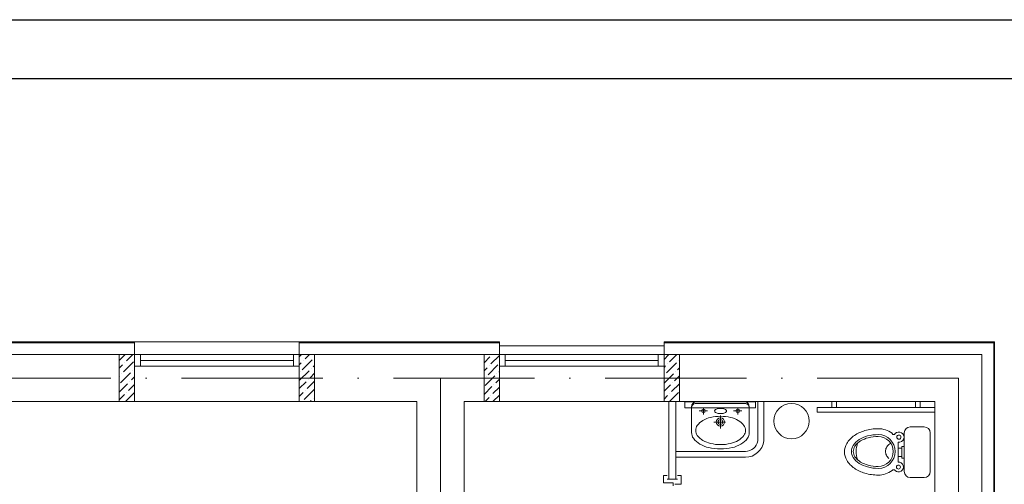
# Model space of a CAD drawing. Header units: millimetres. Extents: x 1114507 to 93926427, y 174473 to 817039.
# Tile 292 of 483: x 1825146 to 1833511, y 213522 to 217472. Entities that reach past the tile are written whole.
import ezdxf

# ---------------------------------------------------------------- set-up
doc = ezdxf.new("R2010")
doc.units = ezdxf.units.MM
doc.linetypes.add('ACAD_ISO10W100', pattern=[18, 12, -3, 0, -3])
doc.layers.add('АСО-стены кирпич 380 мм', color=7, linetype='Continuous', lineweight=35, true_color=0x745739)
doc.layers.add('размеры', color=12, linetype='Continuous', lineweight=15)
doc.layers.add('Сантехника', color=150, linetype='Continuous', lineweight=13)

# ---------------------------------------------------------------- blocks, each defined once
blk = doc.blocks.new('blokqav3mak')
at = {"color": 252, "lineweight": 0, "ltscale": 100}
for p, q in [((1619766.4, 782732.1), (1618266.4, 782732.1)), ((1619766.4, 782625.1), (1619766.4, 782732.1)), ((1622866.4, 782732.1), (1621166.4, 782732.1)), ((1621166.4, 782625.1), (1621166.4, 782732.1)), ((1627073.4, 782732.1), (1624266.4, 782732.1)), ((1627073.4, 775325.1), (1627073.4, 782732.1))]:
    blk.add_line(p, q, dxfattribs=at)
at = {"color": 32, "lineweight": 0, "ltscale": 100}
for p, q in [((1619766.4, 782725.1), (1618266.4, 782725.1)), ((1622866.4, 782725.1), (1621166.4, 782725.1)), ((1627066.4, 782725.1), (1624266.4, 782725.1)), ((1627066.4, 775325.1), (1627066.4, 782725.1))]:
    blk.add_line(p, q, dxfattribs=at)
at = {"lineweight": 0, "ltscale": 100}
for p, q in [((1621166.4, 782732.1), (1619766.4, 782732.1)), ((1624266.4, 782700.1), (1622866.4, 782700.1)), ((1619766.4, 782625.1), (1618266.4, 782625.1)), ((1619766.4, 782625.1), (1619766.4, 782225.1)), ((1622866.4, 782625.1), (1621166.4, 782625.1)), ((1621166.4, 782625.1), (1621166.4, 782225.1)), ((1622866.4, 782225.1), (1622866.4, 782625.1)), ((1626966.4, 782625.1), (1624266.4, 782625.1)), ((1624266.4, 782225.1), (1624266.4, 782625.1)), ((1626966.4, 775325.1), (1626966.4, 782625.1)), ((1619766.4, 782225.1), (1618266.4, 782225.1)), ((1621166.4, 782225.1), (1619766.4, 782225.1)), ((1622166.4, 782225.1), (1621166.4, 782225.1)), ((1622166.4, 776325.1), (1622166.4, 782225.1)), ((1622866.4, 782225.1), (1622566.4, 782225.1)), ((1622566.4, 776325.1), (1622566.4, 782225.1)), ((1624266.4, 782225.1), (1622866.4, 782225.1)), ((1626566.4, 782225.1), (1624266.4, 782225.1)), ((1625042.5, 782221.3), (1624442.5, 782221.3)), ((1624442.5, 782221.3), (1624442.5, 782171.3)), ((1625042.5, 782171.3), (1625042.5, 782221.3)), ((1625062.8, 782225.1), (1625062.8, 781889.9)), ((1625112.8, 782225.1), (1625112.8, 781889.9)), ((1626566.4, 775325.1), (1626566.4, 782225.1)), ((1624442.5, 782171.3), (1625042.5, 782171.3)), ((1624366.4, 781800.9), (1624956.6, 781800.9)), ((1624366.4, 781750.9), (1624956.6, 781750.9))]:
    blk.add_line(p, q, dxfattribs=at)
at = {"color": 251, "lineweight": 0, "ltscale": 100, "true_color": 0x4a4a4a}
for p, q in [((1622866.4, 782625.1), (1622866.4, 782732.1)), ((1624266.4, 782625.1), (1624266.4, 782732.1))]:
    blk.add_line(p, q, dxfattribs=at)
at = {"linetype": 'Continuous', "lineweight": 0, "ltscale": 100}
for p, q in [((1619636.4, 782575.5, 0), (1619686, 782625.1, 0)), ((1619698.9, 782570.6, 0), (1619753.3, 782625.1, 0)), ((1621166.4, 782604.9, 0), (1621186.6, 782625.1, 0)), ((1621216.3, 782587.5, 0), (1621253.9, 782625.1, 0)), ((1621292.1, 782595.9, 0), (1621292.1, 782595.9, 0)), ((1622736.4, 782621.2, 0), (1622740.3, 782625.1, 0)), ((1622736.4, 782553.8, 0), (1622786.8, 782604.3, 0)), ((1622795.3, 782545.4, 0), (1622866.4, 782616.5, 0)), ((1622803.7, 782621.2, 0), (1622803.7, 782621.2, 0)), ((1624266.4, 782583.2, 0), (1624304.3, 782621.2, 0)), ((1624312.7, 782562.2, 0), (1624375.6, 782625.1, 0)), ((1619636.4, 782508.1, 0), (1619665.2, 782537, 0)), ((1619673.6, 782478, 0), (1619757.8, 782562.2, 0)), ((1619682, 782553.8, 0), (1619682, 782553.8, 0)), ((1621166.4, 782537.5, 0), (1621182.6, 782553.8, 0)), ((1621191.1, 782494.9, 0), (1621275.2, 782579.1, 0)), ((1621199.5, 782570.6, 0), (1621199.5, 782570.6, 0)), ((1621283.7, 782520.1, 0), (1621296.4, 782532.8, 0)), ((1622736.4, 782486.5, 0), (1622761.6, 782511.7, 0)), ((1622770, 782452.8, 0), (1622854.2, 782537, 0)), ((1622778.4, 782528.6, 0), (1622778.4, 782528.6, 0)), ((1624266.4, 782515.9, 0), (1624279, 782528.6, 0)), ((1624287.4, 782469.6, 0), (1624371.6, 782553.8, 0)), ((1624295.9, 782545.4, 0), (1624295.9, 782545.4, 0)), ((1624380, 782494.9, 0), (1624396.4, 782511.2, 0)), ((1624388.5, 782570.6, 0), (1624388.5, 782570.6, 0)), ((1619636.4, 782440.8, 0), (1619640, 782444.4, 0)), ((1619648.4, 782385.4, 0), (1619732.6, 782469.6, 0)), ((1619656.8, 782461.2, 0), (1619656.8, 782461.2, 0)), ((1619741, 782410.7, 0), (1619766.4, 782436.1, 0)), ((1619749.4, 782486.5, 0), (1619749.4, 782486.5, 0)), ((1619766.2, 782503.3, 0), (1619766.4, 782503.4, 0)), ((1621166.4, 782402.8, 0), (1621250, 782486.5, 0)), ((1621174.2, 782478, 0), (1621174.2, 782478, 0)), ((1621258.4, 782427.5, 0), (1621296.4, 782465.5, 0)), ((1621266.8, 782503.3, 0), (1621266.8, 782503.3, 0)), ((1622744.7, 782360.2, 0), (1622828.9, 782444.4, 0)), ((1622753.2, 782435.9, 0), (1622753.2, 782435.9, 0)), ((1622845.8, 782461.2, 0), (1622845.8, 782461.2, 0)), ((1622862.6, 782478, 0), (1622866.4, 782481.8, 0)), ((1624266.4, 782381.2, 0), (1624346.4, 782461.2, 0)), ((1624270.6, 782452.8, 0), (1624270.6, 782452.8, 0)), ((1624354.8, 782402.3, 0), (1624396.4, 782443.8, 0)), ((1624363.2, 782478, 0), (1624363.2, 782478, 0)), ((1619636.4, 782306.1, 0), (1619707.3, 782377, 0)), ((1619715.7, 782318.1, 0), (1619766.4, 782368.7, 0)), ((1619724.1, 782393.8, 0), (1619724.1, 782393.8, 0)), ((1621166.4, 782335.5, 0), (1621224.7, 782393.8, 0)), ((1621233.2, 782334.9, 0), (1621296.4, 782398.1, 0)), ((1621241.6, 782410.7, 0), (1621241.6, 782410.7, 0)), ((1622736.4, 782284.4, 0), (1622803.7, 782351.8, 0)), ((1622812.1, 782292.8, 0), (1622866.4, 782347.1, 0)), ((1622820.5, 782368.6, 0), (1622820.5, 782368.6, 0)), ((1622837.4, 782385.4, 0), (1622866.4, 782414.4, 0)), ((1624266.4, 782313.8, 0), (1624321.1, 782368.6, 0)), ((1624329.5, 782309.7, 0), (1624396.4, 782376.5, 0)), ((1624337.9, 782385.4, 0), (1624337.9, 782385.4, 0)), ((1619636.4, 782238.7, 0), (1619682, 782284.4, 0)), ((1619690.5, 782225.5, 0), (1619766.4, 782301.4, 0)), ((1619698.9, 782301.2, 0), (1619698.9, 782301.2, 0)), ((1621166.4, 782268.1, 0), (1621199.5, 782301.2, 0)), ((1621207.9, 782242.3, 0), (1621292.1, 782326.5, 0)), ((1621216.3, 782318.1, 0), (1621216.3, 782318.1, 0)), ((1622795.3, 782276, 0), (1622795.3, 782276, 0)), ((1622811.7, 782225.1, 0), (1622866.4, 782279.7, 0)), ((1624266.4, 782246.5, 0), (1624295.9, 782276, 0)), ((1624312.3, 782225.1, 0), (1624388.5, 782301.2, 0)), ((1624312.7, 782292.8, 0), (1624312.7, 782292.8, 0)), ((1619766.2, 782233.9, 0), (1619766.2, 782233.9, 0)), ((1621191.1, 782225.5, 0), (1621191.1, 782225.5, 0)), ((1621258, 782225.1, 0), (1621266.8, 782233.9, 0)), ((1621283.7, 782250.7, 0), (1621283.7, 782250.7, 0)), ((1622744.4, 782225.1, 0), (1622778.4, 782259.1, 0)), ((1624380, 782225.5, 0), (1624380, 782225.5, 0))]:
    blk.add_line(p, q, dxfattribs=at)
at = {"color": 5, "lineweight": 0}
for p, q in [((1619816.4, 782625.1), (1619766.4, 782625.1)), ((1619766.4, 782625.1), (1619766.4, 782525.1)), ((1621116.4, 782625.1), (1619816.4, 782625.1)), ((1619816.4, 782525.1), (1619816.4, 782625.1)), ((1621116.4, 782525.1), (1621116.4, 782625.1)), ((1621116.4, 782625.1), (1621166.4, 782625.1)), ((1621166.4, 782625.1), (1621166.4, 782525.1)), ((1622916.4, 782625.1), (1622866.4, 782625.1)), ((1622866.4, 782625.1), (1622866.4, 782525.1)), ((1624216.4, 782625.1), (1622916.4, 782625.1)), ((1622916.4, 782525.1), (1622916.4, 782625.1)), ((1624216.4, 782525.1), (1624216.4, 782625.1)), ((1624216.4, 782625.1), (1624266.4, 782625.1)), ((1624266.4, 782625.1), (1624266.4, 782525.1)), ((1619766.4, 782525.1), (1619816.4, 782525.1)), ((1621116.4, 782575.1), (1619816.4, 782575.1)), ((1621116.4, 782525.1), (1619816.4, 782525.1)), ((1621166.4, 782525.1), (1621116.4, 782525.1)), ((1622866.4, 782525.1), (1622916.4, 782525.1)), ((1624216.4, 782575.1), (1622916.4, 782575.1)), ((1624216.4, 782525.1), (1622916.4, 782525.1)), ((1624266.4, 782525.1), (1624216.4, 782525.1))]:
    blk.add_line(p, q, dxfattribs=at)
at = {"color": 1, "linetype": 'ACAD_ISO10W100', "lineweight": 0, "ltscale": 100}
for p, q in [((1626766.4, 782425.1), (1599766.4, 782425.1)), ((1622366.4, 782425.1), (1622366.4, 773125.1)), ((1626766.4, 782425.1), (1626766.4, 766825.1))]:
    blk.add_line(p, q, dxfattribs=at)
at = {"lineweight": 0}
for p, q in [((1625731.6, 782225.1), (1625691.6, 782225.1)), ((1625691.6, 782225.1), (1625691.6, 782175.1)), ((1625731.6, 782175.1), (1625731.6, 782225.1)), ((1626401, 782175.1), (1626401, 782225.1)), ((1626401, 782225.1), (1626441, 782225.1)), ((1626441, 782225.1), (1626441, 782175.1)), ((1626566.3, 782175.1), (1625566.3, 782175)), ((1625566.3, 782175), (1625566.3, 782135)), ((1625566.3, 782135), (1626566.3, 782135.1)), ((1625691.6, 782175.1), (1625731.6, 782175.1)), ((1626441, 782175.1), (1626401, 782175.1)), ((1626566.3, 782135.1), (1626566.3, 782175.1))]:
    blk.add_line(p, q, dxfattribs=at)
at = {"color": 0, "lineweight": 0}
for p, q in [((1624293.5, 781596.4), (1624262.2, 781596.4)), ((1624262.2, 781596.4), (1624262.2, 781533.9)), ((1624410.5, 781596.4), (1624379.2, 781596.4)), ((1624410.5, 781521.4), (1624410.5, 781596.4)), ((1624262.2, 781533.9), (1624343.5, 781533.9)), ((1624293.5, 781565.1), (1624379.2, 781565.1)), ((1624343.5, 781533.9), (1624343.5, 781508.9)), ((1624356, 781521.4), (1624410.5, 781521.4))]:
    blk.add_line(p, q, dxfattribs=at)
at = {"lineweight": 0, "ltscale": 100}
blk.add_circle((1625348.6, 782059), 150, dxfattribs=at)
for centre, radius, start, end in [((1624954.6, 781911.3), 110.4, 271.07834, 348.85672), ((1624955, 781910), 159.1, 270.57238, 352.76255)]:
    blk.add_arc(centre, radius, start, end, dxfattribs=at)
at = {"layer": 'АСО-стены кирпич 380 мм', "color": 5, "lineweight": 0}
for p, q in [((1624306.4, 781565.1), (1624306.4, 782225.1)), ((1624366.4, 782225.1), (1624366.4, 781565.1)), ((1624366.4, 781565.1), (1624306.4, 781565.1))]:
    blk.add_line(p, q, dxfattribs=at)
at = {"layer": 'размеры', "lineweight": 0, "ltscale": 5}
for p, q in [((1619766.4, 782625.1), (1619636.4, 782625.1)), ((1619636.4, 782625.1), (1619636.4, 782225.1)), ((1619766.4, 782225.1), (1619766.4, 782625.1)), ((1621296.4, 782625.1), (1621166.4, 782625.1)), ((1621166.4, 782625.1), (1621166.4, 782225.1)), ((1621296.4, 782225.1), (1621296.4, 782625.1)), ((1622736.4, 782625.1), (1622866.4, 782625.1)), ((1622736.4, 782225.1), (1622736.4, 782625.1)), ((1622866.4, 782625.1), (1622866.4, 782625.1)), ((1622866.4, 782625.1), (1622866.4, 782225.1)), ((1622866.4, 782225.1), (1622866.4, 782625.1)), ((1622866.4, 782625.1), (1622866.4, 782225.1)), ((1624266.4, 782625.1), (1624396.4, 782625.1)), ((1624266.4, 782225.1), (1624266.4, 782625.1)), ((1624396.4, 782625.1), (1624396.4, 782225.1)), ((1619636.4, 782225.1), (1619766.4, 782225.1)), ((1621166.4, 782225.1), (1621296.4, 782225.1)), ((1622866.4, 782225.1), (1622736.4, 782225.1)), ((1622866.4, 782225.1), (1622866.4, 782225.1)), ((1624396.4, 782225.1), (1624266.4, 782225.1))]:
    blk.add_line(p, q, dxfattribs=at)
at = {"layer": 'Сантехника', "lineweight": 0}
for p, q in [((1624499.5, 782180.2), (1624499.5, 781954.9)), ((1624529.1, 782207.1), (1624744.7, 782207.1)), ((1624744.7, 782225.1), (1624544.4, 782225.1)), ((1624944.9, 782225.1), (1624744.7, 782225.1)), ((1624960.2, 782207.1), (1624744.7, 782207.1)), ((1624989.9, 781954.9), (1624989.9, 782180.2)), ((1624635.5, 782146.1), (1624564.4, 782146.1)), ((1624600, 782166.6), (1624600, 782115.3)), ((1624744.7, 782107.6), (1624744.7, 781997.3)), ((1624927.7, 782146.1), (1624856.6, 782146.1)), ((1624892.2, 782166.6), (1624892.2, 782115.3)), ((1624789.1, 782051.2), (1624688, 782051.2))]:
    blk.add_line(p, q, dxfattribs=at)
at = {"layer": 'Сантехника', "lineweight": 0, "ltscale": 5}
for p, q in [((1626356.9, 782009.5), (1626476.9, 782009.5)), ((1626356.9, 782009.5), (1626476.9, 782009.5)), ((1626306.9, 781629.5), (1626306.9, 781959.5)), ((1626306.9, 781629.5), (1626306.9, 781959.5)), ((1626526.9, 781959.5), (1626526.9, 781629.5)), ((1626526.9, 781959.5), (1626526.9, 781629.5)), ((1626254, 781879.6), (1626254, 781828.6)), ((1626254, 781879.6), (1626254, 781828.6)), ((1626286.2, 781844.3), (1626306.9, 781844.3)), ((1626286.2, 781828.6), (1626286.2, 781844.3)), ((1626286.2, 781844.3), (1626306.9, 781844.3)), ((1626286.2, 781828.6), (1626286.2, 781844.3)), ((1626306.9, 781844.3), (1626306.9, 781744.6)), ((1626306.9, 781844.3), (1626306.9, 781744.6)), ((1626251.9, 781828.6), (1626286.2, 781828.6)), ((1626251.9, 781828.6), (1626286.2, 781828.6)), ((1626254, 781828.6), (1626254, 781756.9)), ((1626254, 781828.6), (1626254, 781756.9)), ((1626286.2, 781756.9), (1626286.2, 781828.6)), ((1626286.2, 781756.9), (1626286.2, 781828.6)), ((1626254, 781756.9), (1626254, 781709.7)), ((1626286.2, 781756.9), (1626254, 781756.9)), ((1626254, 781756.9), (1626254, 781709.7)), ((1626286.2, 781756.9), (1626254, 781756.9)), ((1626286.2, 781744.6), (1626286.2, 781756.9)), ((1626286.2, 781744.6), (1626286.2, 781756.9)), ((1626306.9, 781744.6), (1626286.2, 781744.6)), ((1626306.9, 781744.6), (1626286.2, 781744.6)), ((1626476.9, 781579.5), (1626356.9, 781579.5)), ((1626476.9, 781579.5), (1626356.9, 781579.5))]:
    blk.add_line(p, q, dxfattribs=at)
at = {"layer": 'Сантехника', "lineweight": 0}
for centre, radius in [((1624600, 782146.1), 15.4), ((1624892.2, 782146.1), 15.4), ((1624744.7, 782051.2), 35.9), ((1624744.7, 782051.2), 20.1)]:
    blk.add_circle(centre, radius, dxfattribs=at)
at = {"layer": 'Сантехника', "lineweight": 0, "ltscale": 5}
for centre, radius in [((1626261, 781922.7), 17.7), ((1626261, 781922.7), 17.7), ((1626257.3, 781668.1), 16.8), ((1626257.3, 781668.1), 16.8)]:
    blk.add_circle(centre, radius, dxfattribs=at)
at = {"layer": 'Сантехника', "lineweight": 0}
for centre, radius, start, end in [((1624532.7, 782174), 33.3, 90, 180), ((1624544.4, 782180.2), 45, 90, 180), ((1624944.9, 782180.2), 45, 0, 90), ((1624956.6, 782174), 33.3, 0, 90), ((1624746.1, 781729.5), 370.4, 90, 103.2739), ((1624705.8, 782144.8), 10.3, 136.14298, 180), ((1624705.8, 782144.8), 10.3, 180, 223.85702), ((1624724.8, 782126.5), 36.7, 113.31982, 136.14298), ((1624724.8, 782163.1), 36.7, 223.85702, 246.68018), ((1624737.6, 782096.8), 69, 100.12395, 113.31982), ((1624737.6, 782192.8), 69, 246.68018, 259.87605), ((1624746.1, 782049.6), 117, 90, 100.12395), ((1624746.1, 782240), 117, 259.87605, 270), ((1624746.1, 782049.6), 117, 79.87605, 90), ((1624746.1, 782240), 117, 270, 280.12395), ((1624746.1, 781729.5), 370.4, 76.7261, 90), ((1624754.5, 782096.8), 69, 66.68018, 79.87605), ((1624754.5, 782192.8), 69, 280.12395, 293.31982), ((1624767.3, 782126.5), 36.7, 43.85702, 66.68018), ((1624767.3, 782163.1), 36.7, 293.31982, 316.14298), ((1624786.3, 782144.8), 10.3, 0, 43.85702), ((1624786.3, 782144.8), 10.3, 316.14298, 0), ((1624605.8, 781979.4), 71.4, 143.97221, 180), ((1624672.6, 781930.8), 154, 119.66302, 143.97221), ((1624716.9, 781853), 243.6, 103.2739, 119.66302), ((1624775.2, 781853), 243.6, 60.33698, 76.7261), ((1624819.5, 781930.8), 154, 36.02779, 60.33698), ((1624886.3, 781979.4), 71.4, 0, 36.02779), ((1624581.5, 781960.8), 82.2, 175.88044, 180), ((1624581.5, 781960.8), 82.2, 180, 216.02779), ((1624605.8, 781979.4), 71.4, 180, 216.02779), ((1624672.6, 782028), 154, 216.02779, 240.33698), ((1624819.5, 782028), 154, 299.66302, 323.97221), ((1624886.3, 781979.4), 71.4, 323.97221, 0), ((1624907.8, 781960.8), 82.2, 323.97221, 0), ((1624907.8, 781960.8), 82.2, 0, 4.11956), ((1624658.5, 782016.8), 177.4, 216.02779, 240.33698), ((1624709.5, 782106.4), 280.6, 240.33698, 256.7261), ((1624716.9, 782105.8), 243.6, 240.33698, 256.7261), ((1624746.1, 782229.2), 370.4, 256.7261, 270), ((1624746.1, 782229.2), 370.4, 270, 283.2739), ((1624775.2, 782105.8), 243.6, 283.2739, 299.66302), ((1624779.8, 782106.4), 280.6, 283.2739, 299.66302), ((1624830.9, 782016.8), 177.4, 299.66302, 323.97221), ((1624743.1, 782248.6), 426.7, 256.7261, 270), ((1624743.1, 782248.6), 426.7, 270, 270.21449), ((1624746.3, 782248.6), 426.7, 269.78551, 270), ((1624746.3, 782248.6), 426.7, 270, 283.2739), ((1626007.7, 781840.6), 221.7, 211.15077, 235.5781), ((1626054.9, 781909.5), 305.2, 235.5781, 254.15338)]:
    blk.add_arc(centre, radius, start, end, dxfattribs=at)
at = {"layer": 'Сантехника', "lineweight": 0, "ltscale": 5}
for centre, radius, start, end in [((1626356.9, 781959.5), 50, 90, 180), ((1626356.9, 781959.5), 50, 90, 180), ((1626476.9, 781959.5), 50, 0, 90), ((1626476.9, 781959.5), 50, 0, 90), ((1626007.7, 781753.6), 221.7, 124.4219, 148.84923), ((1626007.7, 781753.6), 221.7, 124.4219, 148.84923), ((1626054.9, 781684.7), 305.2, 105.84662, 124.4219), ((1626054.9, 781684.7), 305.2, 105.84662, 124.4219), ((1626057.8, 781690.3), 250.1, 104.60393, 122.17122), ((1626057.8, 781690.3), 250.1, 104.60393, 122.17122), ((1626085.8, 781575.8), 418.4, 90, 105.84662), ((1626085.8, 781575.8), 418.4, 90, 105.84662), ((1626085.8, 781582.9), 361.1, 90, 104.60393), ((1626085.8, 781582.9), 361.1, 90, 104.60393), ((1626085.8, 781575.7), 352.3, 90, 103.96042), ((1626085.8, 781575.7), 352.3, 90, 103.96042), ((1626085.8, 781797.1), 197.2, 53.37244, 90), ((1626085.8, 781797.1), 197.2, 53.37244, 90), ((1626085.8, 781800.6), 143.4, 270, 90), ((1626085.8, 781800.6), 143.4, 270, 90), ((1626085.8, 781800.6), 127.3, 270, 90), ((1626085.8, 781800.6), 127.3, 270, 90), ((1626216.9, 781957.5), 13.6, 200.6387, 339.3613), ((1626216.9, 781957.5), 13.6, 200.6387, 339.3613), ((1626261, 781922.7), 43.6, 260.82075, 136.57286), ((1626261, 781922.7), 43.6, 260.82075, 136.57286), ((1625935.8, 781797.1), 137.7, 148.84923, 180), ((1625950.5, 781800.6), 92.6, 146.63536, 180), ((1625950.5, 781800.6), 92.6, 146.63536, 180), ((1626015.2, 781758), 170.1, 122.17122, 146.63536), ((1626015.2, 781758), 170.1, 122.17122, 146.63536), ((1625952.6, 781800.6), 78.9, 145.38765, 180), ((1625952.6, 781800.6), 78.9, 145.38765, 180), ((1626016.2, 781756.8), 156.2, 120.97049, 145.38765), ((1626016.2, 781756.8), 156.2, 120.97049, 145.38765), ((1626110.7, 781798.8), 213, 159.99951, 198.48455), ((1626110.7, 781798.8), 213, 159.99951, 198.48455), ((1626058.2, 781686.7), 237.8, 103.96042, 120.97049), ((1626058.2, 781686.7), 237.8, 103.96042, 120.97049), ((1626231.9, 781794), 86.5, 129.91016, 153.65468), ((1626231.9, 781794), 86.5, 129.91016, 153.65468), ((1626241.2, 781782.9), 101, 119.23771, 129.91016), ((1626241.2, 781782.9), 101, 119.23771, 129.91016), ((1625935.8, 781797.1), 137.7, 180, 211.15077), ((1625950.5, 781800.6), 92.6, 180, 213.36464), ((1625950.5, 781800.6), 92.6, 180, 213.36464), ((1625952.6, 781800.6), 78.9, 180, 214.61235), ((1625952.6, 781800.6), 78.9, 180, 214.61235), ((1626217.6, 781801.1), 70.5, 153.65468, 180), ((1626217.6, 781801.1), 70.5, 153.65468, 180), ((1626217.6, 781801.1), 70.5, 180, 206.34532), ((1626217.6, 781801.1), 70.5, 180, 206.34532), ((1626231.9, 781808.2), 86.5, 206.34532, 230.08984), ((1626231.9, 781808.2), 86.5, 206.34532, 230.08984), ((1626007.7, 781840.6), 221.7, 211.15077, 235.5781), ((1626015.2, 781843.2), 170.1, 213.36464, 237.82878), ((1626015.2, 781843.2), 170.1, 213.36464, 237.82878), ((1626016.2, 781844.5), 156.2, 214.61235, 239.02951), ((1626016.2, 781844.5), 156.2, 214.61235, 239.02951), ((1626057.8, 781911), 250.1, 237.82878, 255.39607), ((1626057.8, 781911), 250.1, 237.82878, 255.39607), ((1626058.2, 781914.5), 237.8, 239.02951, 256.03958), ((1626058.2, 781914.5), 237.8, 239.02951, 256.03958), ((1626085.8, 782025.6), 352.3, 256.03958, 270), ((1626085.8, 782025.6), 352.3, 256.03958, 270), ((1626257.3, 781668.1), 41.7, 226.35612, 94.52336), ((1626257.3, 781668.1), 41.7, 226.35612, 94.52336), ((1626054.9, 781909.5), 305.2, 235.5781, 254.15338), ((1626085.8, 782018.3), 418.4, 254.15338, 270), ((1626085.8, 782018.3), 418.4, 254.15338, 270), ((1626085.8, 782018.3), 418.4, 254.15338, 270), ((1626085.8, 782018.3), 418.4, 254.15338, 270), ((1626085.8, 782018.3), 361.1, 255.39607, 270), ((1626085.8, 782018.3), 361.1, 255.39607, 270), ((1626085.8, 781797.1), 197.2, 270, 306.62756), ((1626085.8, 781797.1), 197.2, 270, 306.62756), ((1626085.8, 781797.1), 197.2, 270, 306.62756), ((1626085.8, 781797.1), 197.2, 270, 306.62756), ((1626215.7, 781630.5), 14.8, 30.13159, 149.86841), ((1626215.7, 781630.5), 14.8, 30.13159, 149.86841), ((1626356.9, 781629.5), 50, 180, 270), ((1626356.9, 781629.5), 50, 180, 270), ((1626476.9, 781629.5), 50, 270, 0), ((1626476.9, 781629.5), 50, 270, 0)]:
    blk.add_arc(centre, radius, start, end, dxfattribs=at)

msp = doc.modelspace()

# ---------------------------------------------------------------- linework, layer by layer
at = {"color": 5, "elevation": 0}
msp.add_lwpolyline([(1798018.7, 217471.9), (1850876.7, 217471.9), (1850876.7, 187771.9), (1798018.7, 187771.9)], close=True, dxfattribs=at)
at = {"color": 5, "lineweight": 30, "elevation": 0}
msp.add_lwpolyline([(1800018.7, 216971.9), (1850376.7, 216971.9), (1850376.7, 188271.9), (1800018.7, 188271.9)], close=True, dxfattribs=at)
at = {"layer": 'Defpoints', "color": 3, "linetype": 'ByBlock', "elevation": 0}
msp.add_lwpolyline([(1798018.7, 217471.9), (1840018.7, 217471.9), (1840018.7, 187771.9), (1798018.7, 187771.9)], close=True, dxfattribs=at)

# ---------------------------------------------------------------- block references
at = {"color": 0}
msp.add_blockref('blokqav3mak', (206354.9, -567999.8), dxfattribs=at)

doc.saveas('drawing.dxf')
